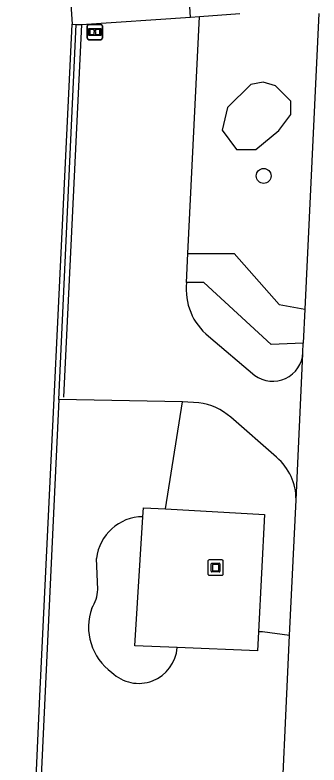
# Model space of a CAD drawing. Extents: x 160732 to 162105, y 387428 to 388479.
# Drawn here: x 160860.03 to 160879.93, y 387860.28 to 387909.43 of the extents above; entities that cross this region are included whole.
import ezdxf

# ---------------------------------------------------------------- set-up
doc = ezdxf.new("R2010")
doc.units = 0
for name, color, linetype in [('IMGEO_Boom', 7, 'Continuous'), ('IMGEO_Grasland_overig', 7, 'Continuous'), ('IMGEO_Groenvoorziening', 7, 'Continuous'), ('IMGEO_Hek', 7, 'Continuous'), ('IMGEO_Informatiebord', 7, 'Continuous'), ('IMGEO_Kademuur', 7, 'Continuous'), ('IMGEO_Kunstobject', 7, 'Continuous'), ('IMGEO_Voetpad_gesloten', 7, 'Continuous'), ('IMGEO_Voetpad_open', 7, 'Continuous')]:
    doc.layers.add(name, color=color, linetype=linetype)

msp = doc.modelspace()

# ---------------------------------------------------------------- linework, layer by layer
at = {"layer": 'IMGEO_Boom'}
msp.add_circle((160876.311, 387898.883), 0.489, dxfattribs=at)
at = {"layer": 'IMGEO_Grasland_overig'}
for points in [[(160871.352, 387893.789), (160874.387, 387893.789), (160877.324, 387890.447), (160879.012, 387890.151)], [(160878.906, 387887.924), (160876.808, 387887.823), (160872.392, 387891.89), (160871.26, 387891.89)]]:
    msp.add_lwpolyline(points, dxfattribs=at)
at = {"layer": 'IMGEO_Groenvoorziening'}
for points in [[(160877.31, 387901.859), (160878.095, 387902.913), (160878.095, 387903.787), (160877.086, 387904.774), (160876.279, 387905.021), (160875.472, 387904.864), (160873.948, 387903.361), (160873.589, 387901.881), (160874.531, 387900.603), (160875.808, 387900.603), (160877.31, 387901.859)], [(160869.889, 387877.055), (160870.994, 387884.083)], [(160868.404, 387876.548), (160868.441, 387877.135), (160869.889, 387877.055)], [(160869.889, 387877.055), (160876.375, 387876.698), (160875.974, 387869.015)], [(160870.644, 387867.975), (160867.871, 387868.094), (160868.404, 387876.548)], [(160865.444, 387871.775), (160865.366, 387873.804)], [(160875.974, 387869.015), (160875.908, 387867.749), (160870.644, 387867.975)], [(160878.001, 387868.766), (160876.232, 387869.004), (160875.974, 387869.015)]]:
    msp.add_lwpolyline(points, dxfattribs=at)
for centre, radius, start, end in [((160868.42, 387873.477), 3.071, 90.2963, 173.882), ((160863.027, 387871.869), 2.419, 327.41, 357.7795), ((160868.499, 387869.314), 3.655, 159.9672, 234.3946), ((160868.129, 387868.15), 2.521, 225.8079, 356.0225)]:
    msp.add_arc(centre, radius, start, end, dxfattribs=at)
at = {"layer": 'IMGEO_Hek'}
msp.add_lwpolyline([(160864.377, 387908.798), (160863.195, 387884.388)], dxfattribs=at)
at = {"layer": 'IMGEO_Informatiebord'}
for p, q in [((160864.761, 387907.908), (160864.761, 387908.708)), ((160864.761, 387908.708), (160864.761, 387907.908)), ((160864.861, 387908.808), (160865.651, 387908.808)), ((160865.651, 387908.808), (160864.861, 387908.808)), ((160865.751, 387908.708), (160865.751, 387907.908)), ((160865.751, 387907.908), (160865.751, 387908.708)), ((160865.651, 387907.808), (160864.861, 387907.808)), ((160864.861, 387907.808), (160865.651, 387907.808))]:
    msp.add_line(p, q, dxfattribs=at)
for points in [[(160864.862, 387908.54), (160865.65, 387908.54), (160865.65, 387908.076), (160864.862, 387908.076), (160864.862, 387908.54)], [(160864.927, 387908.475), (160864.927, 387908.141), (160865.202, 387908.141), (160865.203, 387908.354), (160865.307, 387908.355), (160865.308, 387908.141), (160865.585, 387908.141), (160865.585, 387908.475), (160865.309, 387908.475), (160865.309, 387908.395), (160865.203, 387908.395), (160865.203, 387908.475), (160864.927, 387908.475)]]:
    msp.add_lwpolyline(points, dxfattribs=at)
for centre, start, end in [((160864.861, 387908.708), 90, 180), ((160864.861, 387908.708), 90, 180), ((160865.651, 387908.708), 0, 90), ((160865.651, 387908.708), 360, 90), ((160864.861, 387907.908), 180, 270), ((160864.861, 387907.908), 180, 270), ((160865.651, 387907.908), 270, 0), ((160865.651, 387907.908), 270, 0)]:
    msp.add_arc(centre, 0.1, start, end, dxfattribs=at)
at = {"layer": 'IMGEO_Kademuur'}
for points in [[(160860.296, 387828.759), (160860.027, 387828.774), (160861.654, 387864.785), (160863.761, 387908.821)], [(160862.886, 387884.226), (160864.034, 387908.804)], [(160863.761, 387908.821), (160864.034, 387908.804)], [(160862.886, 387884.226), (160860.296, 387828.759)]]:
    msp.add_lwpolyline(points, dxfattribs=at)
at = {"layer": 'IMGEO_Kunstobject'}
for p, q in [((160872.659, 387873.629), (160872.659, 387872.788)), ((160872.659, 387873.629), (160872.659, 387872.788)), ((160873.575, 387873.713), (160872.734, 387873.713)), ((160873.575, 387873.713), (160872.734, 387873.713)), ((160872.873, 387872.977), (160872.873, 387873.451)), ((160872.923, 387873.501), (160873.397, 387873.501)), ((160872.953, 387873.401), (160872.953, 387873.027)), ((160873.347, 387873.421), (160872.973, 387873.421)), ((160873.367, 387873.027), (160873.367, 387873.401)), ((160873.447, 387873.451), (160873.447, 387872.977)), ((160873.659, 387872.797), (160873.659, 387873.638)), ((160873.659, 387872.797), (160873.659, 387873.638)), ((160873.397, 387872.927), (160872.923, 387872.927)), ((160872.973, 387873.007), (160873.347, 387873.007)), ((160872.743, 387872.713), (160873.584, 387872.713)), ((160872.743, 387872.713), (160873.584, 387872.713))]:
    msp.add_line(p, q, dxfattribs=at)
for centre, radius, start, end in [((160872.737, 387873.635), 0.0779, 92.4484, 184.2845), ((160872.737, 387873.635), 0.0779, 92.4484, 184.2845), ((160872.923, 387873.451), 0.05, 90, 180), ((160872.973, 387873.401), 0.02, 90, 180), ((160873.347, 387873.401), 0.02, 360, 90), ((160873.397, 387873.451), 0.05, 360, 90), ((160873.581, 387873.635), 0.0779, 2.4484, 94.2845), ((160873.581, 387873.635), 0.0779, 2.4484, 94.2845), ((160872.923, 387872.977), 0.05, 180, 270), ((160872.973, 387873.027), 0.02, 180, 270), ((160873.347, 387873.027), 0.02, 270, 0), ((160873.397, 387872.977), 0.05, 270, 0), ((160872.737, 387872.791), 0.0779, 182.4484, 274.2845), ((160872.737, 387872.791), 0.0779, 182.4484, 274.2845), ((160873.581, 387872.791), 0.0779, 272.4484, 4.2845), ((160873.581, 387872.791), 0.0779, 272.4484, 4.2845)]:
    msp.add_arc(centre, radius, start, end, dxfattribs=at)
at = {"layer": 'IMGEO_Voetpad_gesloten'}
for points in [[(160864.034, 387908.804), (160864.377, 387908.798), (160871.524, 387909.279)], [(160871.352, 387893.789), (160872.106, 387909.324)], [(160871.524, 387909.279), (160872.106, 387909.324)], [(160879.934, 387909.529), (160879.012, 387890.151)], [(160871.26, 387891.89), (160871.352, 387893.789)], [(160879.012, 387890.151), (160878.906, 387887.924)], [(160872.705, 387888.37), (160875.728, 387885.813)], [(160878.876, 387887.299), (160878.906, 387887.924)], [(160878.43, 387877.664), (160878.879, 387887.219), (160878.876, 387887.299)], [(160870.994, 387884.083), (160862.886, 387884.226)], [(160872.072, 387884.004), (160870.994, 387884.083)], [(160877.16, 387880.441), (160874.15, 387883.073)], [(160878.001, 387868.766), (160878.43, 387877.664)], [(160877.333, 387853.964), (160878.001, 387868.766)]]:
    msp.add_lwpolyline(points, dxfattribs=at)
for centre, radius, start, end in [((160875.205, 387891.453), 3.969, 173.6761, 230.9613), ((160876.906, 387887.396), 1.973, 233.3553, 357.1836), ((160871.641, 387880.256), 3.772, 48.2999, 83.4328), ((160874.809, 387877.687), 3.621, 359.6377, 49.5142)]:
    msp.add_arc(centre, radius, start, end, dxfattribs=at)
at = {"layer": 'IMGEO_Voetpad_open'}
for points in [[(160864.439, 387918.341), (160863.144, 387918.255), (160863.761, 387908.821)], [(160871.524, 387909.279), (160870.953, 387918.257), (160874.139, 387918.461)], [(160872.106, 387909.324), (160874.742, 387909.529)]]:
    msp.add_lwpolyline(points, dxfattribs=at)

doc.saveas('drawing.dxf')
